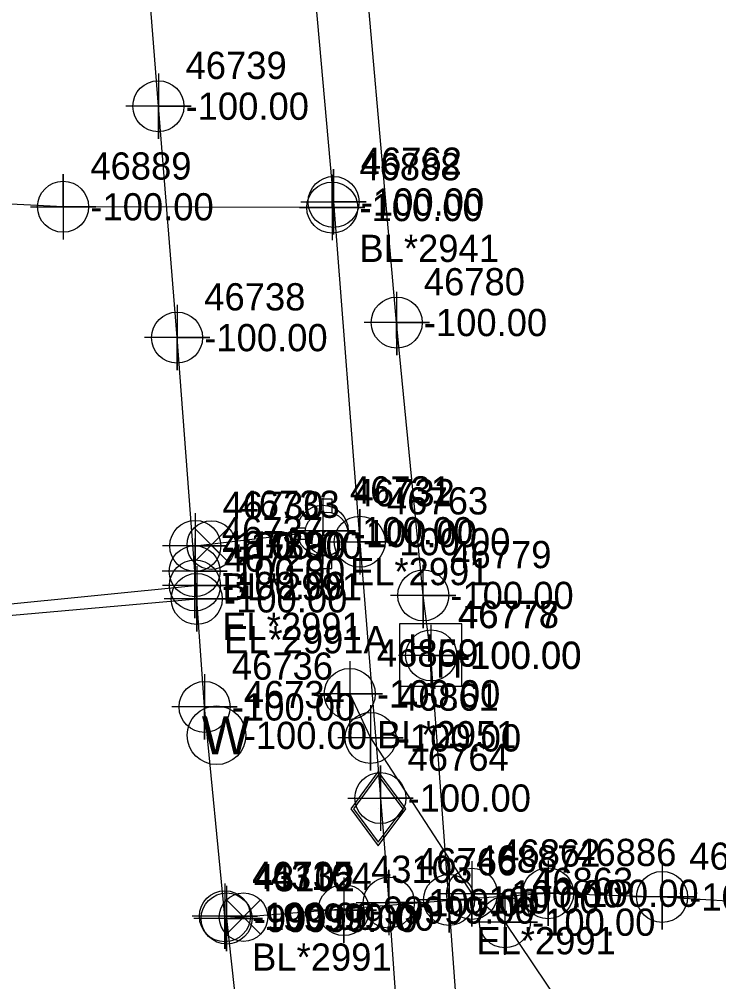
# Model space of a CAD drawing. Extents: x 2083698 to 2094313, y 743246 to 752873.
# Drawn here: x 2092663.8 to 2092728.1, y 747081.7 to 747170.1 of the extents above; entities that cross this region are included whole.
import ezdxf

# ---------------------------------------------------------------- set-up
doc = ezdxf.new("R2010")
doc.units = 0
for name, color, linetype in [('COGO Default Chain', 7, 'Continuous'), ('COGO Default Curve', 7, 'Continuous'), ('COGO Default Point Number', 7, 'Continuous'), ('Exist Property Iron Pin CELL', 7, 'Continuous'), ('Exist Property Iron Pin Cogo Elevation', 7, 'Continuous'), ('Exist Property Iron Pin Cogo Number', 7, 'Continuous'), ('Exist Property Iron Pin Leader', 7, 'Continuous'), ('Exist Property Iron Pin Text', 7, 'Continuous'), ('Exist Property Line', 7, 'Continuous'), ('Exist Property Monument Leader', 7, 'Continuous'), ('Exist Property Monument Text', 7, 'Continuous'), ('Exist Right of Way Easement Line', 7, 'Continuous'), ('Exist Right of Way Easement Line Leader', 7, 'Continuous'), ('Exist Right of Way Easement Line Text', 7, 'Continuous'), ('Exist Right of Way Line', 7, 'Continuous'), ('Exist Right of Way Line Leader', 7, 'Continuous'), ('Exist Right of Way Line Text', 7, 'Continuous'), ('Exist Right of Way Width CELL', 7, 'Continuous'), ('Exist Roads EOP', 7, 'Continuous'), ('Exist Roads EOP Leader', 7, 'Continuous'), ('Exist Roads EOP Text', 7, 'Continuous'), ('Exist Utilities Gas UG Line SUE LOS B', 7, 'Continuous'), ('Exist Utilities Gas Valve CELL', 7, 'Continuous'), ('Exist Utilities Power Joint Use Telephone Cogo Elevation', 7, 'Continuous'), ('Exist Utilities Power Joint Use Telephone Cogo Number', 7, 'Continuous'), ('Exist Utilities Power Pole Cogo Comment', 7, 'Continuous'), ('Exist Utilities Power Pole Cogo Elevation', 7, 'Continuous'), ('Exist Utilities Power Pole Cogo Number', 7, 'Continuous'), ('Exist Utilities Power UG Cable SUE LOS B', 7, 'Continuous'), ('Exist Utilities Telephone UG Conduit SUE LOS B', 7, 'Continuous'), ('Exist Utilities Water UG Line SUE LOS B', 7, 'Continuous'), ('Old_Level_20', 7, 'Continuous'), ('Raster_Level_1', 7, 'Continuous'), ('Scratch_Level_2', 7, 'Continuous')]:
    doc.layers.add(name, color=color, linetype=linetype)

msp = doc.modelspace()

# ---------------------------------------------------------------- linework, layer by layer
at = {"layer": 'COGO Default Curve'}
for points in [[(2092664.839, 747152.859), (2092670.839, 747152.859), (2092667.839, 747152.859), (2092667.839, 747155.859), (2092667.839, 747149.859)], [(2092689.564, 747152.791), (2092695.564, 747152.791), (2092692.564, 747152.791), (2092692.564, 747155.791), (2092692.564, 747149.791)], [(2092689.694, 747153.301), (2092695.694, 747153.301), (2092692.694, 747153.301), (2092692.694, 747156.301), (2092692.694, 747150.301)], [(2092692.101, 747122.102), (2092698.101, 747122.102), (2092695.101, 747122.102), (2092695.101, 747125.102), (2092695.101, 747119.102)], [(2092693.993, 747098.557), (2092699.993, 747098.557), (2092696.993, 747098.557), (2092696.993, 747101.557), (2092696.993, 747095.557)], [(2092694.77, 747088.954), (2092700.77, 747088.954), (2092697.77, 747088.954), (2092697.77, 747091.954), (2092697.77, 747085.954)]]:
    msp.add_lwpolyline(points, dxfattribs=at)
for centre in [(2092692.694, 747153.301), (2092667.839, 747152.859), (2092692.564, 747152.791), (2092695.101, 747122.102), (2092696.993, 747098.557), (2092697.77, 747088.954)]:
    msp.add_circle(centre, 2.344, dxfattribs=at)
at = {"layer": 'COGO Default Point Number'}
for points in [[(2092676.591, 747165.098), (2092676.591, 747159.098), (2092676.591, 747162.098), (2092679.591, 747162.098), (2092673.591, 747162.098)], [(2092678.309, 747143.842), (2092678.309, 747137.842), (2092678.309, 747140.842), (2092681.309, 747140.842), (2092675.309, 747140.842)], [(2092691.695, 747126.106), (2092691.695, 747120.106), (2092691.695, 747123.106), (2092694.695, 747123.106), (2092688.695, 747123.106)], [(2092679.981, 747124.709), (2092679.981, 747118.709), (2092679.981, 747121.709), (2092682.981, 747121.709), (2092676.981, 747121.709)], [(2092679.927, 747122.379), (2092679.927, 747116.379), (2092679.927, 747119.379), (2092682.927, 747119.379), (2092676.927, 747119.379)], [(2092679.956, 747121.083), (2092679.956, 747115.083), (2092679.956, 747118.083), (2092682.956, 747118.083), (2092676.956, 747118.083)], [(2092680.118, 747119.85), (2092680.118, 747113.85), (2092680.118, 747116.85), (2092683.118, 747116.85), (2092677.118, 747116.85)], [(2092680.843, 747109.925), (2092680.843, 747103.925), (2092680.843, 747106.925), (2092683.843, 747106.925), (2092677.843, 747106.925)], [(2092712.4, 747092.811), (2092712.4, 747086.811), (2092712.4, 747089.811), (2092715.4, 747089.811), (2092709.4, 747089.811)], [(2092703.305, 747092.202), (2092703.305, 747086.202), (2092703.305, 747089.202), (2092706.305, 747089.202), (2092700.305, 747089.202)], [(2092722.88, 747092.471), (2092722.88, 747086.471), (2092722.88, 747089.471), (2092725.88, 747089.471), (2092719.88, 747089.471)], [(2092693.633, 747091.267), (2092693.633, 747085.267), (2092693.633, 747088.267), (2092696.633, 747088.267), (2092690.633, 747088.267)], [(2092682.703, 747090.699), (2092682.703, 747084.699), (2092682.703, 747087.699), (2092685.703, 747087.699), (2092679.703, 747087.699)], [(2092682.862, 747090.493), (2092682.862, 747084.493), (2092682.862, 747087.493), (2092685.862, 747087.493), (2092679.862, 747087.493)]]:
    msp.add_lwpolyline(points, dxfattribs=at)
for centre in [(2092676.591, 747162.098), (2092678.309, 747140.842), (2092691.695, 747123.106), (2092679.981, 747121.709), (2092679.927, 747119.379), (2092679.956, 747118.083), (2092680.118, 747116.85), (2092680.843, 747106.925), (2092712.4, 747089.811), (2092703.305, 747089.202), (2092722.88, 747089.471), (2092693.633, 747088.267), (2092682.703, 747087.699), (2092682.862, 747087.493)]:
    msp.add_circle(centre, 2.344, dxfattribs=at)
at = {"layer": 'Exist Property Iron Pin CELL'}
for p, q in [((2092698.752, 747114.542), (2092698.752, 747108.817)), ((2092704.477, 747114.542), (2092698.752, 747114.542)), ((2092704.477, 747108.817), (2092704.477, 747114.542)), ((2092701.614, 747111.679), (2092701.614, 747111.679)), ((2092698.752, 747108.817), (2092704.477, 747108.817))]:
    msp.add_line(p, q, dxfattribs=at)
at = {"layer": 'Exist Property Iron Pin Text'}
for points in [[(2092694.176, 747111.122), (2092694.176, 747105.122), (2092694.176, 747108.122), (2092697.176, 747108.122), (2092691.176, 747108.122)], [(2092696.091, 747107.079), (2092696.091, 747101.079), (2092696.091, 747104.079), (2092699.091, 747104.079), (2092693.091, 747104.079)], [(2092705.412, 747092.759), (2092705.412, 747086.759), (2092705.412, 747089.759), (2092708.412, 747089.759), (2092702.412, 747089.759)], [(2092708.431, 747090.156), (2092708.431, 747084.156), (2092708.431, 747087.156), (2092711.431, 747087.156), (2092705.431, 747087.156)]]:
    msp.add_lwpolyline(points, dxfattribs=at)
for centre in [(2092694.176, 747108.122), (2092696.091, 747104.079), (2092705.412, 747089.759), (2092708.431, 747087.156)]:
    msp.add_circle(centre, 2.344, dxfattribs=at)
at = {"layer": 'Exist Right of Way Line Text'}
for points in [[(2092698.469, 747145.044), (2092698.502, 747139.229), (2092698.485, 747142.229), (2092701.502, 747142.229), (2092695.502, 747142.229)], [(2092700.902, 747119.984), (2092700.935, 747114.169), (2092700.918, 747117.169), (2092703.935, 747117.169), (2092697.935, 747117.169)], [(2092701.628, 747114.471), (2092701.661, 747108.656), (2092701.644, 747111.656), (2092704.661, 747111.656), (2092698.661, 747111.656)]]:
    msp.add_lwpolyline(points, dxfattribs=at)
for centre in [(2092698.502, 747142.229), (2092700.935, 747117.169), (2092701.661, 747111.656)]:
    msp.add_circle(centre, 2.344, dxfattribs=at)
at = {"layer": 'Exist Roads EOP'}
for points in [[(2092683.031, 747123.364), (2092679.881, 747120.214), (2092681.456, 747121.789), (2092683.031, 747120.214), (2092679.881, 747123.364)], [(2092685.989, 747089.196), (2092682.839, 747086.046), (2092684.414, 747087.621), (2092685.989, 747086.046), (2092682.839, 747089.196)]]:
    msp.add_lwpolyline(points, dxfattribs=at)
for centre in [(2092681.456, 747121.789), (2092684.414, 747087.621)]:
    msp.add_circle(centre, 2.227, dxfattribs=at)
at = {"layer": 'Exist Utilities Gas UG Line SUE LOS B'}
for points in [[(2092664.625, 747413.643), (2092665.252, 747394.701), (2092669.721, 747343.278), (2092671.412, 747329.917), (2092676.683, 747309.071), (2092678.894, 747296.885), (2092682.161, 747278.513), (2092685.205, 747252.619), (2092685.682, 747245.793), (2092687.509, 747228.095), (2092688.723, 747197.537), (2092692.694, 747153.301), (2092695.101, 747122.102), (2092696.993, 747098.557), (2092697.77, 747088.954), (2092700.085, 747056.06), (2092704.711, 747013.034), (2092706.635, 746981.996)], [(2092692.564, 747152.791), (2092667.839, 747152.859), (2092647.354, 747153.908), (2092634.926, 747148.929), (2092627.437, 747145.107), (2092618.809, 747142.905), (2092604.339, 747141.096), (2092583.901, 747149.415), (2092575.479, 747155.662), (2092565.584, 747158.021), (2092516.311, 747158.582)]]:
    msp.add_lwpolyline(points, dxfattribs=at)
at = {"layer": 'Exist Utilities Gas Valve CELL'}
msp.add_line((2092696.804, 747097.576), (2092696.804, 747097.576), dxfattribs=at)
msp.add_lwpolyline([(2092696.804, 747100.989), (2092694.267, 747097.576), (2092696.804, 747094.164), (2092699.342, 747097.576), (2092696.804, 747100.989)], dxfattribs=at)
msp.add_lwpolyline([(2092699.092, 747097.576), (2092696.804, 747100.654), (2092694.516, 747097.576), (2092696.804, 747094.499)], close=True, dxfattribs=at)
at = {"layer": 'Exist Utilities Power Pole Cogo Number'}
msp.add_line((2092681.93, 747104.313), (2092681.93, 747104.313), dxfattribs=at)
msp.add_circle((2092681.928, 747104.318), 2.693, dxfattribs=at)
at = {"layer": 'Exist Utilities Power UG Cable SUE LOS B'}
msp.add_lwpolyline([(2092694.176, 747108.122), (2092696.091, 747104.079), (2092705.412, 747089.759), (2092708.431, 747087.156), (2092716.156, 747075.667), (2092731.325, 747053.517), (2092745.301, 747031.878)], dxfattribs=at)
at = {"layer": 'Exist Utilities Telephone UG Conduit SUE LOS B'}
msp.add_lwpolyline([(2092711.053, 746980.241), (2092706.338, 747011.161), (2092706.016, 747018.113), (2092706.796, 747023.259), (2092705.277, 747055.45), (2092704.587, 747071.347), (2092701.644, 747111.656), (2092700.918, 747117.169), (2092698.485, 747142.229), (2092694.72, 747185.059), (2092691.436, 747216.519), (2092684.707, 747227.219), (2092682.741, 747239.009), (2092678.879, 747258.027), (2092673.958, 747297.187), (2092672.379, 747307.37), (2092676, 747318.319), (2092675.759, 747331.333), (2092672.562, 747359.02), (2092669.604, 747394.87), (2092669.314, 747421.606)], dxfattribs=at)
at = {"layer": 'Exist Utilities Water UG Line SUE LOS B'}
for p, q in [((2092679.981, 747121.709), (2092691.695, 747123.106)), ((2092639.873, 747114.088), (2092679.956, 747118.083)), ((2092640.11, 747113.318), (2092680.118, 747116.85)), ((2092705.001, 747089.254), (2092682.862, 747087.493))]:
    msp.add_line(p, q, dxfattribs=at)
for points in [[(2092682.703, 747087.699), (2092680.843, 747106.925), (2092679.927, 747119.379), (2092678.309, 747140.842), (2092676.591, 747162.098), (2092674.945, 747183.039), (2092671.875, 747215.719), (2092669.529, 747243.628), (2092668.122, 747268.89), (2092666.524, 747294.584), (2092664.054, 747324.462), (2092662.523, 747345.77), (2092661.489, 747359.627), (2092659.29, 747378.618), (2092658.695, 747396.605), (2092657.809, 747413.569)], [(2092703.305, 747089.202), (2092712.4, 747089.811), (2092722.88, 747089.471), (2092752.936, 747087.633), (2092768.412, 747087.082), (2092793.704, 747086.354), (2092823.535, 747085.612), (2092837.741, 747085.406), (2092849.241, 747084.42)], [(2092682.862, 747087.493), (2092686.076, 747058.123), (2092688.787, 747024.732), (2092691.226, 746996.801), (2092693.873, 746961.412), (2092693.722, 746951.009), (2092693.905, 746935.259)]]:
    msp.add_lwpolyline(points, dxfattribs=at)
at = {"layer": 'Raster_Level_1'}
msp.add_line((2092692.035, 747122.846), (2092692.035, 747122.846), dxfattribs=at)
for points in [[(2092691.522, 747124.758), (2092691.522, 747126.046), (2092692.547, 747126.046), (2092692.547, 747124.733)], [(2092690.122, 747123.358), (2092688.835, 747123.358), (2092688.835, 747122.333), (2092690.122, 747122.333)], [(2092691.522, 747120.933), (2092691.522, 747119.646), (2092692.547, 747119.646), (2092692.547, 747120.958)]]:
    msp.add_lwpolyline(points, dxfattribs=at)
for radius in [1.977, 0.243]:
    msp.add_circle((2092692.035, 747122.846), radius, dxfattribs=at)

# ---------------------------------------------------------------- texts
at = {"layer": 'COGO Default Chain'}
for p in [(2092670.339, 747151.609), (2092695.064, 747151.541), (2092695.194, 747152.051), (2092697.601, 747120.852), (2092699.493, 747097.307), (2092700.27, 747087.704)]:
    msp.add_text('-100.00', height=2.5, dxfattribs=at).set_placement(p)
at = {"layer": 'Exist Property Iron Pin CELL'}
for p in [(2092699.53, 747111.087), (2092702.102, 747109.622)]:
    msp.add_text('H', height=2.5, dxfattribs=at).set_placement(p)
at = {"layer": 'Exist Property Iron Pin Cogo Elevation'}
msp.add_text('-100.00', height=2.5, dxfattribs=at).set_placement((2092704.114, 747110.429))
at = {"layer": 'Exist Property Iron Pin Cogo Number'}
msp.add_text('46778', height=2.5, dxfattribs=at).set_placement((2092704.114, 747114.179))
at = {"layer": 'Exist Property Iron Pin Leader'}
for s, p in [('46860', (2092696.676, 747110.622)), ('46861', (2092698.591, 747106.579)), ('46862', (2092707.912, 747092.259)), ('46863', (2092710.931, 747089.656))]:
    msp.add_text(s, height=2.5, dxfattribs=at).set_placement(p)
at = {"layer": 'Exist Property Line'}
for s, p in [('-100.00', (2092679.091, 747160.848)), ('-100.00', (2092680.809, 747139.592)), ('-100.00', (2092694.195, 747121.856)), ('-100.00', (2092682.481, 747120.459)), ('-100.00', (2092682.427, 747118.129)), ('-100.00', (2092682.456, 747116.833)), ('-100.00', (2092682.618, 747115.6)), ('-100.00', (2092683.343, 747105.675)), ('-100.00', (2092714.9, 747088.561)), ('-100.00', (2092705.805, 747087.952)), ('-100.00', (2092725.38, 747088.221)), ('-99999.00', (2092696.133, 747087.017)), ('-100.00', (2092685.203, 747086.449)), ('-99999.00', (2092685.362, 747086.243))]:
    msp.add_text(s, height=2.5, dxfattribs=at).set_placement(p)
at = {"layer": 'Exist Property Monument Leader'}
msp.add_text('BL*2951', height=2.5, dxfattribs=at).set_placement((2092696.676, 747103.122))
at = {"layer": 'Exist Property Monument Text'}
for p in [(2092696.676, 747106.872), (2092698.591, 747102.829), (2092707.912, 747088.509), (2092710.931, 747085.906)]:
    msp.add_text('-100.00', height=2.5, dxfattribs=at).set_placement(p)
at = {"layer": 'Exist Right of Way Easement Line'}
msp.add_text('BL*2941', height=2.5, dxfattribs=at).set_placement((2092695.064, 747147.791))
at = {"layer": 'Exist Right of Way Easement Line Leader'}
msp.add_text('-100.00', height=2.5, dxfattribs=at).set_placement((2092694.535, 747121.596))
at = {"layer": 'Exist Right of Way Easement Line Text'}
msp.add_text('46732', height=2.5, dxfattribs=at).set_placement((2092694.535, 747125.346))
at = {"layer": 'Exist Right of Way Line'}
for s, p in [('46739', (2092679.091, 747164.598)), ('46738', (2092680.809, 747143.342)), ('46731', (2092694.195, 747125.606)), ('46730', (2092682.481, 747124.209)), ('46737', (2092682.427, 747121.879)), ('46729', (2092682.456, 747120.583)), ('46728', (2092682.618, 747119.35)), ('46736', (2092683.343, 747109.425)), ('46886', (2092714.9, 747092.311)), ('46885', (2092725.38, 747091.971)), ('46887', (2092705.805, 747091.702)), ('46735', (2092685.203, 747090.199)), ('43103', (2092696.133, 747090.767)), ('43102', (2092685.362, 747089.993))]:
    msp.add_text(s, height=2.5, dxfattribs=at).set_placement(p)
at = {"layer": 'Exist Right of Way Line Leader'}
for s, p in [('46780', (2092700.985, 747144.729)), ('46779', (2092703.418, 747119.669)), ('46777', (2092704.144, 747114.156))]:
    msp.add_text(s, height=2.5, dxfattribs=at).set_placement(p)
at = {"layer": 'Exist Right of Way Width CELL'}
for s, p in [('EL*2991', (2092694.195, 747118.106)), ('BL*2991', (2092682.481, 747116.709)), ('EL*2991', (2092682.456, 747113.083)), ('EL*2991A', (2092682.618, 747111.85)), ('EL*2991', (2092705.805, 747084.202)), ('BL*2991', (2092685.203, 747082.699))]:
    msp.add_text(s, height=2.5, dxfattribs=at).set_placement(p)
at = {"layer": 'Exist Roads EOP Leader'}
for s, p in [('-100.00', (2092683.956, 747120.539)), ('-99999.00', (2092686.914, 747086.371))]:
    msp.add_text(s, height=2.5, dxfattribs=at).set_placement(p)
at = {"layer": 'Exist Roads EOP Text'}
for s, p in [('46733', (2092683.956, 747124.289)), ('43104', (2092686.914, 747090.121))]:
    msp.add_text(s, height=2.5, dxfattribs=at).set_placement(p)
at = {"layer": 'Exist Utilities Power Joint Use Telephone Cogo Elevation'}
msp.add_text('-100.00', height=2.5, dxfattribs=at).set_placement((2092696.674, 747106.882))
at = {"layer": 'Exist Utilities Power Joint Use Telephone Cogo Number'}
msp.add_text('46859', height=2.5, dxfattribs=at).set_placement((2092696.674, 747110.632))
at = {"layer": 'Exist Utilities Power Pole Cogo Comment'}
msp.add_text('-100.00', height=2.5, dxfattribs=at).set_placement((2092684.43, 747103.063))
at = {"layer": 'Exist Utilities Power Pole Cogo Elevation'}
msp.add_text('46734', height=2.5, dxfattribs=at).set_placement((2092684.43, 747106.813))
at = {"layer": 'Exist Utilities Power Pole Cogo Number'}
msp.add_text('W', height=3.5, dxfattribs=at).set_placement((2092680.579, 747102.563))
at = {"layer": 'Old_Level_20'}
for s, p in [('46762', (2092695.194, 747155.801)), ('46889', (2092670.339, 747155.359)), ('46888', (2092695.064, 747155.291)), ('46763', (2092697.601, 747124.602)), ('46764', (2092699.493, 747101.057)), ('46766', (2092700.27, 747091.454))]:
    msp.add_text(s, height=2.5, dxfattribs=at).set_placement(p)
at = {"layer": 'Scratch_Level_2'}
for p in [(2092700.985, 747140.979), (2092703.418, 747115.919), (2092704.144, 747110.406)]:
    msp.add_text('-100.00', height=2.5, dxfattribs=at).set_placement(p)

doc.saveas('drawing.dxf')
